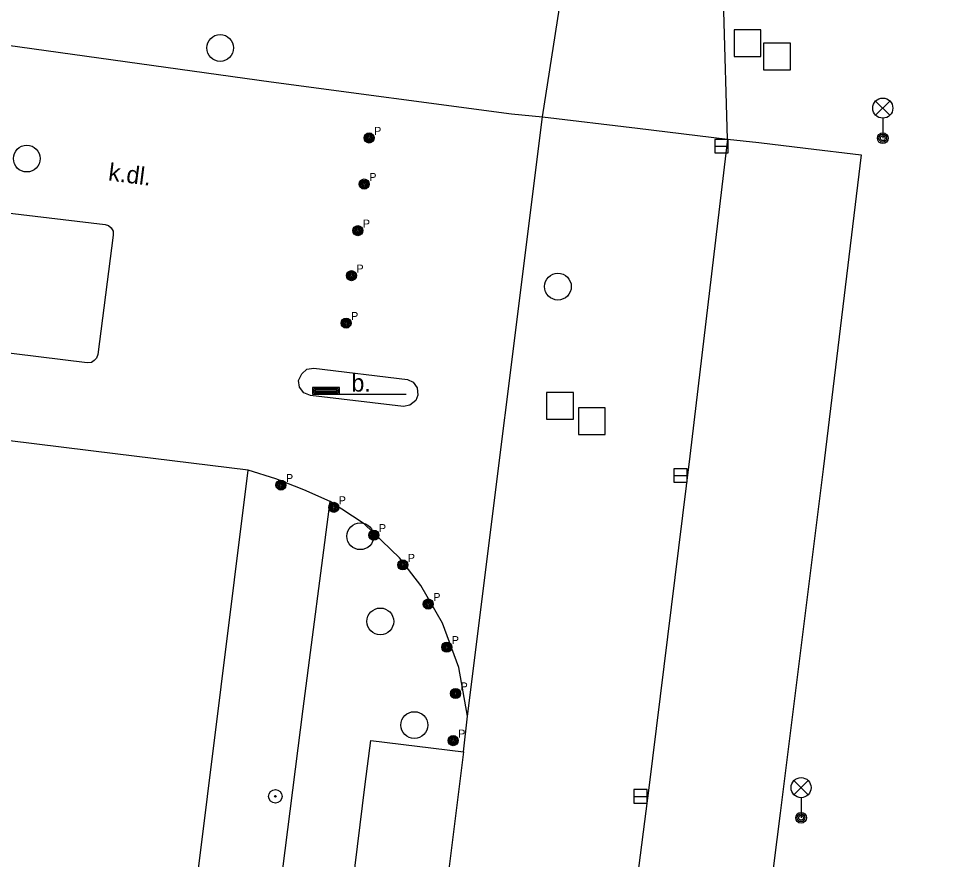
# Model space of a CAD drawing. Extents: x -598932 to -598196, y -1162207 to -1161504.
# Drawn here: x -598441.53 to -598407.24, y -1162157.62 to -1162126.21 of the extents above; entities that cross this region are included whole.
import ezdxf

# ---------------------------------------------------------------- set-up
doc = ezdxf.new("R2010")
doc.units = 0
for name, color, linetype in [('Level 25', 7, 'Continuous'), ('Level 26', 7, 'Continuous'), ('Level 27', 7, 'Continuous'), ('Level 33', 7, 'Continuous'), ('TM - budovy zdene_ betonove - VP', 7, 'Continuous'), ('TM - chodniky - VP', 7, 'Continuous'), ('TM - komunikace - VP', 7, 'Continuous'), ('TM - popis povrchu', 7, 'Continuous'), ('TM - rozhrani ploch obecne - VP', 7, 'Continuous'), ('Vrstva 34', 7, 'Continuous')]:
    doc.layers.add(name, color=color, linetype=linetype)

msp = doc.modelspace()

# ---------------------------------------------------------------- linework, layer by layer
at = {"layer": 'Level 25'}
for radius in [0.25, 0.0303]:
    msp.add_circle((-598431.93, -1162155.26), radius, dxfattribs=at)
at = {"layer": 'Level 26'}
for points in [[(-598414.8, -1162127.64), (-598413.8, -1162127.64), (-598413.8, -1162126.64), (-598414.8, -1162126.64)], [(-598413.7, -1162128.14), (-598412.7, -1162128.14), (-598412.7, -1162127.14), (-598413.7, -1162127.14)], [(-598421.8, -1162141.18), (-598420.8, -1162141.18), (-598420.8, -1162140.18), (-598421.8, -1162140.18)], [(-598420.61, -1162141.75), (-598419.61, -1162141.75), (-598419.61, -1162140.75), (-598420.61, -1162140.75)]]:
    msp.add_lwpolyline(points, close=True, dxfattribs=at)
at = {"layer": 'Level 27'}
for p, q in [((-598415.52, -1162130.99), (-598415.02, -1162130.99)), ((-598417.05, -1162143.28), (-598416.55, -1162143.28)), ((-598418.55, -1162155.26), (-598418.05, -1162155.26))]:
    msp.add_line(p, q, dxfattribs=at)
for points in [[(-598415.52, -1162131.24), (-598415.02, -1162131.24), (-598415.02, -1162130.74), (-598415.52, -1162130.74)], [(-598417.05, -1162143.53), (-598416.55, -1162143.53), (-598416.55, -1162143.03), (-598417.05, -1162143.03)], [(-598418.55, -1162155.51), (-598418.05, -1162155.51), (-598418.05, -1162155.01), (-598418.55, -1162155.01)]]:
    msp.add_lwpolyline(points, close=True, dxfattribs=at)
for centre in [(-598433.99, -1162127.32), (-598441.21, -1162131.45), (-598421.38, -1162136.23), (-598428.76, -1162145.55), (-598428.01, -1162148.73), (-598426.74, -1162152.6)]:
    msp.add_circle(centre, 0.5, dxfattribs=at)
at = {"layer": 'Level 33'}
for p, q in [((-598409.515, -1162129.83), (-598408.985, -1162129.3)), ((-598409.515, -1162129.3), (-598408.985, -1162129.83)), ((-598409.25, -1162129.94), (-598409.25, -1162130.69)), ((-598429.54, -1162140.24), (-598427.04, -1162140.24)), ((-598412.565, -1162155.2), (-598412.035, -1162154.67)), ((-598412.565, -1162154.67), (-598412.035, -1162155.2)), ((-598412.3, -1162155.31), (-598412.3, -1162156.06))]:
    msp.add_line(p, q, dxfattribs=at)
for points in [[(-598430.54, -1162140.24), (-598429.54, -1162140.24), (-598429.54, -1162139.99), (-598430.54, -1162139.99)], [(-598430.49, -1162140.19), (-598429.59, -1162140.19), (-598429.59, -1162140.04), (-598430.49, -1162140.04)], [(-598430.44, -1162140.14), (-598429.64, -1162140.14), (-598429.64, -1162140.09), (-598430.44, -1162140.09)]]:
    msp.add_lwpolyline(points, close=True, dxfattribs=at)
for centre, radius in [((-598409.25, -1162129.565), 0.375), ((-598409.25, -1162130.69), 0.2), ((-598409.25, -1162130.69), 0.145), ((-598409.25, -1162130.69), 0.0876), ((-598412.3, -1162154.935), 0.375), ((-598412.3, -1162156.06), 0.2), ((-598412.3, -1162156.06), 0.145), ((-598412.3, -1162156.06), 0.0876)]:
    msp.add_circle(centre, radius, dxfattribs=at)
at = {"layer": 'TM - budovy zdene_ betonove - VP'}
for points in [[(-598432.95, -1162143.08), (-598437.91, -1162142.47), (-598445.79, -1162141.5)], [(-598438.51, -1162187.72), (-598432.95, -1162143.08)]]:
    msp.add_lwpolyline(points, dxfattribs=at)
at = {"layer": 'TM - chodniky - VP'}
for points in [[(-598421.95, -1162129.89), (-598421.19, -1162125.01), (-598420.05, -1162120.01), (-598417.17, -1162114.04), (-598413.26, -1162109.45), (-598406.59, -1162104.64), (-598400.44, -1162101.93)], [(-598415.05, -1162130.72), (-598415.19, -1162125.95), (-598414.16, -1162121.85), (-598409.6, -1162114.51), (-598408.67, -1162113.51)]]:
    msp.add_lwpolyline(points, dxfattribs=at)
at = {"layer": 'TM - komunikace - VP'}
for points in [[(-598491.6, -1162120.95), (-598473.22, -1162123.29), (-598458.43, -1162125.15), (-598443.45, -1162127.01), (-598432.09, -1162128.59), (-598423.11, -1162129.78), (-598421.95, -1162129.89)], [(-598476.05, -1162129.26), (-598459.08, -1162131.37), (-598445.62, -1162133.04), (-598438.29, -1162133.91), (-598438.16, -1162133.95), (-598438.06, -1162134.03), (-598437.99, -1162134.16), (-598437.98, -1162134.31), (-598438.56, -1162138.77), (-598438.61, -1162138.9), (-598438.69, -1162138.99), (-598438.79, -1162139.06), (-598438.95, -1162139.07), (-598444.52, -1162138.39)], [(-598421.95, -1162129.89), (-598418.41, -1162130.32), (-598415.05, -1162130.72)], [(-598415.05, -1162130.72), (-598413.88, -1162130.85), (-598412.13, -1162131.06), (-598410.05, -1162131.31), (-598411.48, -1162143.04), (-598413.08, -1162155.89), (-598414.95, -1162170.63), (-598417.15, -1162188.37), (-598418.95, -1162203.26), (-598422.79, -1162202.93), (-598423.91, -1162202.86)], [(-598427.15, -1162140.7), (-598430.62, -1162140.3), (-598430.87, -1162140.19), (-598431.03, -1162139.98), (-598431.06, -1162139.73), (-598430.94, -1162139.48), (-598430.75, -1162139.31), (-598430.49, -1162139.28), (-598426.99, -1162139.7), (-598426.78, -1162139.8), (-598426.64, -1162140.01), (-598426.61, -1162140.28), (-598426.69, -1162140.48), (-598426.91, -1162140.65), (-598427.15, -1162140.7)], [(-598429.88, -1162144.25), (-598430.86, -1162143.82), (-598431.91, -1162143.4), (-598432.95, -1162143.08)], [(-598424.75, -1162152.27), (-598425.08, -1162150.45), (-598425.69, -1162148.79), (-598426.5, -1162147.39), (-598427.29, -1162146.35), (-598428.61, -1162145.08), (-598429.88, -1162144.25)], [(-598424.91, -1162153.6), (-598424.75, -1162152.27)], [(-598435.04, -1162206.96), (-598432.39, -1162185.83), (-598430.27, -1162168.57), (-598428.57, -1162154.8), (-598428.37, -1162153.18), (-598424.91, -1162153.6)]]:
    msp.add_lwpolyline(points, dxfattribs=at)
at = {"layer": 'TM - rozhrani ploch obecne - VP'}
for points in [[(-598424.75, -1162152.27), (-598421.95, -1162129.89)], [(-598415.05, -1162130.72), (-598416.45, -1162142.56), (-598417.99, -1162154.94), (-598419.97, -1162170.41), (-598423.91, -1162202.86)], [(-598437.661, -1162206.96), (-598436.65, -1162198.66), (-598434.91, -1162184.13), (-598432.91, -1162167.86), (-598430.89, -1162151.99), (-598429.88, -1162144.25)], [(-598424.91, -1162153.6), (-598426.83, -1162169.03), (-598428.94, -1162186.23), (-598431.536, -1162206.96)]]:
    msp.add_lwpolyline(points, dxfattribs=at)
at = {"layer": 'Vrstva 34'}
for centre, radius in [((-598428.43, -1162130.68), 0.188), ((-598428.43, -1162130.68), 0.15), ((-598428.43, -1162130.68), 0.113), ((-598428.43, -1162130.68), 0.075), ((-598428.43, -1162130.68), 0.0375), ((-598428.61, -1162132.4), 0.188), ((-598428.61, -1162132.4), 0.15), ((-598428.61, -1162132.4), 0.113), ((-598428.61, -1162132.4), 0.075), ((-598428.61, -1162132.4), 0.0375), ((-598428.85, -1162134.14), 0.188), ((-598428.85, -1162134.14), 0.15), ((-598428.85, -1162134.14), 0.113), ((-598428.85, -1162134.14), 0.075), ((-598428.85, -1162134.14), 0.0375), ((-598429.09, -1162135.82), 0.188), ((-598429.09, -1162135.82), 0.15), ((-598429.09, -1162135.82), 0.113), ((-598429.09, -1162135.82), 0.075), ((-598429.09, -1162135.82), 0.0375), ((-598429.29, -1162137.59), 0.188), ((-598429.29, -1162137.59), 0.15), ((-598429.29, -1162137.59), 0.113), ((-598429.29, -1162137.59), 0.075), ((-598429.29, -1162137.59), 0.0375), ((-598431.72, -1162143.64), 0.188), ((-598431.72, -1162143.64), 0.15), ((-598431.72, -1162143.64), 0.113), ((-598431.72, -1162143.64), 0.075), ((-598431.72, -1162143.64), 0.0375), ((-598429.75, -1162144.47), 0.188), ((-598429.75, -1162144.47), 0.15), ((-598429.75, -1162144.47), 0.113), ((-598429.75, -1162144.47), 0.075), ((-598429.75, -1162144.47), 0.0375), ((-598428.25, -1162145.51), 0.188), ((-598428.25, -1162145.51), 0.15), ((-598428.25, -1162145.51), 0.113), ((-598428.25, -1162145.51), 0.075), ((-598428.25, -1162145.51), 0.0375), ((-598427.17, -1162146.62), 0.188), ((-598427.17, -1162146.62), 0.15), ((-598427.17, -1162146.62), 0.113), ((-598427.17, -1162146.62), 0.075), ((-598427.17, -1162146.62), 0.0375), ((-598426.22, -1162148.08), 0.188), ((-598426.22, -1162148.08), 0.15), ((-598426.22, -1162148.08), 0.113), ((-598426.22, -1162148.08), 0.075), ((-598426.22, -1162148.08), 0.0375), ((-598425.53, -1162149.69), 0.188), ((-598425.53, -1162149.69), 0.15), ((-598425.53, -1162149.69), 0.113), ((-598425.53, -1162149.69), 0.075), ((-598425.53, -1162149.69), 0.0375), ((-598425.2, -1162151.42), 0.188), ((-598425.2, -1162151.42), 0.15), ((-598425.2, -1162151.42), 0.113), ((-598425.2, -1162151.42), 0.075), ((-598425.2, -1162151.42), 0.0375), ((-598425.29, -1162153.18), 0.188), ((-598425.29, -1162153.18), 0.15), ((-598425.29, -1162153.18), 0.113), ((-598425.29, -1162153.18), 0.075), ((-598425.29, -1162153.18), 0.0375)]:
    msp.add_circle(centre, radius, dxfattribs=at)

# ---------------------------------------------------------------- texts
at = {"layer": 'TM - popis povrchu'}
msp.add_text('k.dl.', height=0.65, rotation=352.67, dxfattribs=at).set_placement((-598438.19, -1162132.26))
msp.add_text('b.', height=0.65, dxfattribs=at).set_placement((-598429.09, -1162140.15))
at = {"layer": 'Vrstva 34'}
for p in [(-598428.242, -1162130.567), (-598428.422, -1162132.287), (-598428.662, -1162134.027), (-598428.902, -1162135.707), (-598429.102, -1162137.477), (-598431.532, -1162143.527), (-598429.562, -1162144.357), (-598428.062, -1162145.397), (-598426.982, -1162146.507), (-598426.032, -1162147.967), (-598425.342, -1162149.577), (-598425.012, -1162151.307), (-598425.102, -1162153.067)]:
    msp.add_text('P', height=0.3, dxfattribs=at).set_placement(p)

doc.saveas('drawing.dxf')
